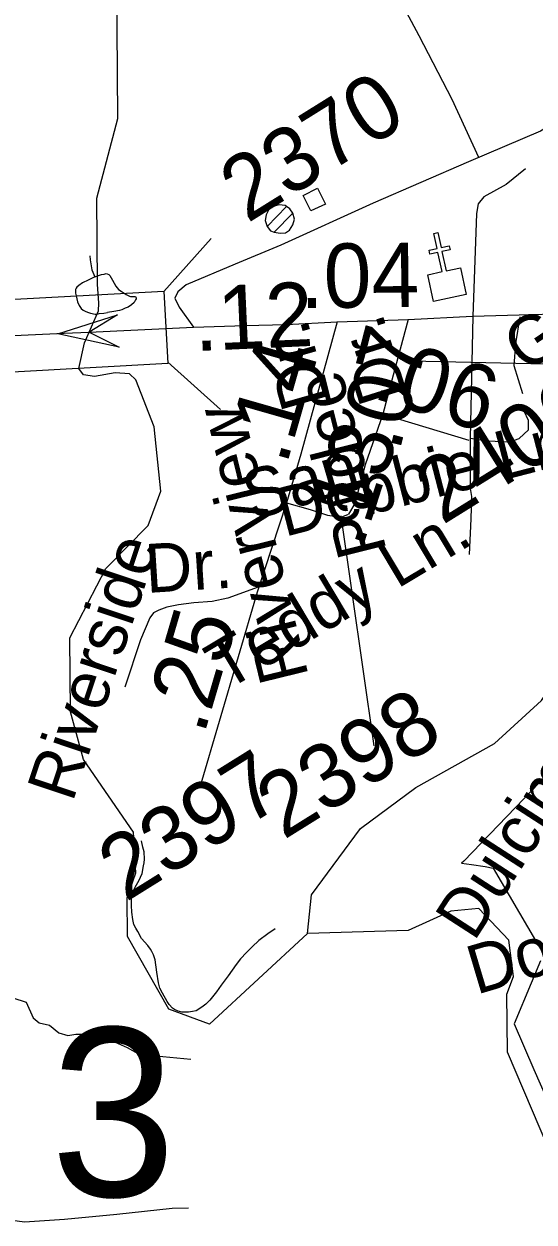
# Model space of a CAD drawing. Extents: x 2001466 to 31450019, y -30647475 to 847247.
# Drawn here: x 2191802 to 2193786, y 751241 to 755901 of the extents above; entities that cross this region are included whole.
import ezdxf

# ---------------------------------------------------------------- set-up
doc = ezdxf.new("R2010")
doc.units = 0
for name, color, linetype in [('Exist Boundary Political City Limit New', 7, 'Continuous'), ('Exist Cultural Church CELL', 7, 'Continuous'), ('Exist Hydrographic Creek Single Shore', 7, 'Continuous'), ('Exist Hydrographic Misc Water Feature', 7, 'Continuous'), ('Exist Road Non-System Type 51', 7, 'Continuous'), ('Exist Road Non-System Type 51 Label', 7, 'Continuous'), ('Exist Road Primary NC Attributed', 7, 'Continuous'), ('Exist Road Primary NC Service Mileage Hundredths English Label', 7, 'Continuous'), ('Exist Road Secondary Mileage Hundredths English Label', 7, 'Continuous'), ('Exist Road Secondary Structure Standard Bridge Attributed CELL', 7, 'Continuous'), ('Exist Road Secondary Structure Standard Bridge CELL', 7, 'Continuous'), ('Exist Road Secondary Structure Standard Bridge Number Label', 7, 'Continuous'), ('Exist Road Secondary Type 51 Attributed', 7, 'Continuous'), ('Exist Road Secondary Type 51 Label', 7, 'Continuous'), ('Exist Road Secondary Type 51 Number Label', 7, 'Continuous'), ('Map Preparation Boundary City Limit Buffer Line', 7, 'Continuous')]:
    doc.layers.add(name, color=color, linetype=linetype)

msp = doc.modelspace()

# ---------------------------------------------------------------- linework, layer by layer
at = {"layer": 'Exist Boundary Political City Limit New'}
for points in [[(2193835.8, 752981.8), (2193780.8, 752923.6), (2193512.8, 752644.9), (2193504.2, 752636.1), (2193543.2, 752631.8), (2193595.5, 752623.1), (2193627.2, 752617.8), (2193791.2, 752336.1)], [(2193811, 752256.5), (2193775, 752170.3), (2193708.8, 752011.2), (2193785.8, 751833.8), (2193839.2, 751710.3)]]:
    msp.add_lwpolyline(points, dxfattribs=at)
at = {"layer": 'Exist Cultural Church CELL'}
msp.add_lwpolyline([(2193372.5, 754925.7), (2193428.2, 754937.6), (2193412.3, 755012.1), (2193381, 755005.4), (2193377.7, 755021.1), (2193409, 755027.7), (2193396.5, 755086.5), (2193412.2, 755089.9), (2193424.7, 755031), (2193456, 755037.7), (2193459.3, 755022.1), (2193428, 755015.4), (2193443.9, 754940.9), (2193500.3, 754952.8), (2193522.4, 754848.7), (2193394.7, 754821.5)], close=True, dxfattribs=at)
at = {"layer": 'Exist Hydrographic Creek Single Shore'}
for points in [[(2192055.6, 754701.5), (2192091.6, 754785.1), (2192093.8, 754815.2), (2192088, 754889.1), (2192085.9, 755223.8), (2192166.9, 755533.8), (2192163, 756065.3), (2192188, 756133.7), (2192178, 756373.3), (2192109.9, 756499.4), (2191877.5, 756860.6), (2191826.2, 756918.6), (2191774.2, 756964.8), (2191729.5, 757001.5)], [(2192904.9, 752362.9), (2192523.9, 752009.9), (2192365.8, 752069), (2192204.9, 752351.1), (2192203.8, 752502), (2192236.8, 752599.7), (2192228, 752757.4), (2192033.8, 753040.2), (2191983, 753224.9), (2191980.9, 753513.6), (2192121, 753783), (2192285.8, 753950.2), (2192334.9, 754083.7), (2192308, 754333.6), (2192237.4, 754516.9), (2192212.5, 754539.7), (2192157.5, 754544.1), (2192076.2, 754529.4), (2192033.7, 754536), (2192015.3, 754560.2), (2192038.1, 754660.5), (2192055.6, 754701.5)], [(2193961.9, 751278.4), (2193936.9, 751305.2), (2193682.9, 751900.9), (2193680.8, 752127.2), (2193705.8, 752195.6), (2193688, 752337.1), (2193570.9, 752460.8), (2193462.8, 752449.9), (2193297, 752374.6), (2192904.9, 752362.9)]]:
    msp.add_lwpolyline(points, dxfattribs=at)
at = {"layer": 'Exist Hydrographic Misc Water Feature'}
for p, q in [((2192823.7, 755191), (2192748.2, 755112.8)), ((2192774.9, 755090.9), (2192848.1, 755165.4))]:
    msp.add_line(p, q, dxfattribs=at)
for points in [[(2192975.6, 755200.1), (2192917.8, 755173.9), (2192887.9, 755233.6), (2192943.4, 755261.7), (2192975.6, 755200.1)], [(2192823.7, 755191), (2192818.2, 755195.1), (2192794.2, 755197.1), (2192769.8, 755190.6), (2192754.2, 755178.8), (2192743.9, 755158.4), (2192740.4, 755136.6), (2192748.2, 755112.8)], [(2192848.1, 755165.4), (2192836.2, 755181.4), (2192823.7, 755191)], [(2192774.9, 755090.9), (2192798.9, 755086.9), (2192818.8, 755089.1), (2192834.4, 755099.3), (2192848.5, 755119.5), (2192854.3, 755141.4), (2192848.1, 755165.4)], [(2192904.9, 752362.9), (2192920.9, 752513.6), (2193111, 752772.1), (2193325.9, 752931.6), (2193632.8, 753102.5), (2193814.9, 753269.3), (2194054, 753628.5), (2194152.8, 753862.7), (2194184.8, 754012.9), (2194258.9, 754113.1), (2194763.9, 754575.1), (2194796.9, 754649.9), (2195012, 754894.8), (2195193.4, 755178.8)], [(2192748.2, 755112.8), (2192761, 755096.6), (2192774.9, 755090.9)], [(2192058.9, 754999.1), (2192059.7, 754983.9), (2192063.8, 754959.8), (2192066.2, 754944), (2192077.9, 754917.9)], [(2192077.9, 754917.9), (2192052.3, 754903.9), (2192030.1, 754893.9), (2192016.2, 754883.8), (2192008.4, 754877.7), (2192004.7, 754873.4), (2192002.5, 754867.7), (2192002.7, 754863.6), (2192002.7, 754853.4), (2192004.9, 754843.8), (2192010.7, 754819.7), (2192017.2, 754805.8), (2192025, 754793.6), (2192033, 754788), (2192043.1, 754782), (2192052.9, 754778.1), (2192060.7, 754776.1), (2192078.7, 754772.2), (2192086.9, 754772.2), (2192094.9, 754774.2), (2192113, 754776.3), (2192126.9, 754778.6)], [(2192077.9, 754917.9), (2192104, 754926.1), (2192114.2, 754928.3), (2192122, 754930.3), (2192126.1, 754928.5), (2192131.6, 754926.4), (2192136.2, 754922.5), (2192146.4, 754904.7), (2192160.1, 754880.7), (2192164.3, 754874.8), (2192170.4, 754868.6), (2192180.2, 754861.1), (2192200.3, 754849.1), (2192212.4, 754842.8), (2192216.5, 754841), (2192222.5, 754840.9), (2192232.5, 754841), (2192236.4, 754841.2), (2192238.9, 754835.2), (2192238.7, 754831.2), (2192236.6, 754827.4), (2192230.7, 754816.9), (2192220.4, 754809.1), (2192206.9, 754799), (2192195.2, 754795.1), (2192182.7, 754788.9), (2192173.1, 754786.7), (2192151.1, 754782.7), (2192126.9, 754778.6)], [(2192779.4, 752381.7), (2192751.3, 752361.6), (2192715.6, 752335.3), (2192689.4, 752311.3), (2192667.9, 752289), (2192643.9, 752265), (2192627.9, 752242.7), (2192596.7, 752198.7), (2192568.6, 752162.4), (2192551, 752136.3), (2192525.3, 752104), (2192509.6, 752088.2), (2192493.4, 752076), (2192471.6, 752061.9), (2192457.5, 752059.5), (2192441.5, 752057.5), (2192427.9, 752057.5), (2192415.6, 752057.4), (2192401.7, 752061.5), (2192388, 752067.2), (2192379.6, 752073), (2192367.5, 752087), (2192359.7, 752099.1), (2192341, 752130.7), (2192330.8, 752150.9), (2192325.2, 752170.8), (2192318.7, 752212.8), (2192312.1, 752260.4), (2192306.1, 752280.4), (2192300, 752292.6), (2192294, 752302.5), (2192284, 752316.6), (2192259.8, 752344.1), (2192245.5, 752370.3), (2192237.5, 752384), (2192229.7, 752397.8), (2192225.4, 752417.9), (2192221.1, 752445.7), (2192220.6, 752472.1), (2192220.8, 752496.1), (2192224.1, 752515.9), (2192228.6, 752529.8), (2192234.4, 752543.9), (2192250.2, 752570), (2192255.9, 752582.1), (2192261.7, 752596.2), (2192267.6, 752626.1), (2192269.6, 752638.4), (2192271.5, 752652.3), (2192269.4, 752680.2), (2192265.1, 752698.3), (2192259.2, 752723.9)]]:
    msp.add_lwpolyline(points, dxfattribs=at)
at = {"layer": 'Exist Road Non-System Type 51'}
msp.add_line((2193548.6, 754763.4), (2193537.7, 754289.6), dxfattribs=at)
for points in [[(2193572, 755381.6), (2193467.4, 755607.8), (2193338.9, 755855.1), (2193289.5, 755947.5), (2193243.3, 755993.6), (2193184, 756020), (2193118.1, 756039.8), (2193045.6, 756039.8), (2192986.3, 756039.8), (2192847.8, 755954.1)], [(2193753.5, 755337.3), (2193677.8, 755275.9), (2193591.2, 755228.5), (2193569.1, 755201.7), (2193562.8, 755163.9), (2193548.6, 754763.4)], [(2193730.5, 754761.9), (2193714.6, 754658.2), (2193708, 754572.4), (2193741, 754463.6)], [(2193537.7, 754289.6), (2193605.8, 754279), (2193691.5, 754275.7), (2193727.8, 754288.8), (2193764, 754321.8), (2193764, 754358.1), (2193747.6, 754394.4)], [(2193537.7, 754289.6), (2193537.6, 754093.6), (2193543, 754063.5), (2193539.9, 753975.6), (2193533.3, 753837.1)], [(2192724, 753714.4), (2192641.4, 753684.1), (2192595.1, 753667), (2192534.8, 753654.3), (2192462.7, 753649.7), (2192402.6, 753641), (2192358.4, 753631.9), (2192326.2, 753620.5), (2192306, 753611), (2192291.6, 753591.3), (2192255.8, 753506), (2192194, 753321.3)], [(2191695.6, 752111.4), (2191759.3, 752113.5), (2191810.2, 752096.6), (2191837.8, 752035.5), (2191860.7, 752015.4), (2191901, 752007), (2191938.4, 751977.3), (2191973.2, 751966.6), (2192003.5, 751971.9), (2192049.9, 751971.1), (2192089.9, 751962.4), (2192157.4, 751939.8), (2192203.6, 751920), (2192244.8, 751896.5), (2192315.6, 751887.1), (2192450.7, 751873.9)], [(2192442.5, 751295.2), (2192378.2, 751293.5), (2192164, 751270.4), (2191959.7, 751250.7), (2191804.8, 751240.8), (2191630.1, 751263.8)]]:
    msp.add_lwpolyline(points, dxfattribs=at)
at = {"layer": 'Exist Road Primary NC Attributed'}
for points in [[(2193296.5, 754751.1), (2193546.6, 754764.7), (2194090.2, 754780.5), (2194418.8, 754799.3), (2195084.8, 754822.3), (2195362.1, 754830.7), (2195577.1, 754829.7), (2195823, 754820.2), (2196029.2, 754805.6), (2196336.3, 754766.8), (2196555, 754737.5), (2196839.1, 754689.4), (2197093.3, 754632.8), (2197487.3, 754533.3)], [(2192461.5, 754721.8), (2192662.9, 754728.1), (2192822, 754732.3), (2193019.8, 754741.7)], [(2193019.8, 754741.7), (2193296.5, 754751.1)], [(2191365.4, 754655.8), (2191567.9, 754674.7), (2191762.5, 754689.4), (2191958.9, 754698.6), (2192055.6, 754701.5)], [(2192055.6, 754701.5), (2192461.5, 754721.8)]]:
    msp.add_lwpolyline(points, dxfattribs=at)
at = {"layer": 'Exist Road Secondary Structure Standard Bridge Attributed CELL'}
msp.add_lwpolyline([(2192172.1, 754643.8), (2191933.9, 754695.8), (2192166.2, 754769.9), (2192055.6, 754701.5)], close=True, dxfattribs=at)
at = {"layer": 'Exist Road Secondary Structure Standard Bridge CELL'}
for p, q in [((2192346.3, 754860.6), (2192530.5, 755066)), ((2192361.2, 754585), (2192566.7, 754400.7))]:
    msp.add_line(p, q, dxfattribs=at)
msp.add_lwpolyline([(2191742.6, 754829.1), (2192346.2, 754861.9), (2192361.5, 754579.9), (2191758, 754547.1)], close=True, dxfattribs=at)
at = {"layer": 'Exist Road Secondary Type 51 Attributed'}
for points in [[(2194040.2, 756010.3), (2193914.2, 755643.8), (2193881.7, 755547.5), (2193847.2, 755506.6), (2193810.6, 755484.6), (2193531.7, 755364.2), (2193160.2, 755204), (2192800.8, 755040.7), (2192624, 754966.3), (2192432.5, 754885.7), (2192401.1, 754859.5), (2192389.6, 754834.4), (2192405.3, 754799.8), (2192461.5, 754721.8)], [(2193019.8, 754741.7), (2192879.3, 754227.6), (2192823.8, 754038)], [(2193296.5, 754751.1), (2193238.2, 754535.4), (2193198.4, 754383.6)], [(2193198.4, 754383.6), (2193128.8, 754185.7), (2193089.1, 754035.9), (2193064, 753994.1)], [(2193198.4, 754383.6), (2193532.7, 754282)], [(2192823.8, 754038), (2192708.7, 753690.4), (2192487.4, 752936.5)], [(2192823.8, 754038), (2192915.4, 754011.9), (2192983.4, 753989.9), (2193035.7, 753982.5), (2193064, 753994.1)]]:
    msp.add_lwpolyline(points, dxfattribs=at)
at = {"layer": 'Exist Road Secondary Type 51 Number Label'}
for p, q in [((2193306.3, 754590.3), (2194403.3, 754565.6)), ((2193034.5, 753987.4), (2193163, 753093))]:
    msp.add_line(p, q, dxfattribs=at)
at = {"layer": 'Map Preparation Boundary City Limit Buffer Line'}
for points in [[(2193835.8, 752981.8), (2193780.8, 752923.6), (2193512.8, 752644.9), (2193504.2, 752636.1), (2193543.2, 752631.8), (2193595.5, 752623.1), (2193627.2, 752617.8), (2193791.2, 752336.1)], [(2193811, 752256.5), (2193775, 752170.3), (2193708.8, 752011.2), (2193785.8, 751833.8), (2193839.2, 751710.3)]]:
    msp.add_lwpolyline(points, dxfattribs=at)

# ---------------------------------------------------------------- texts
at = {"layer": 'Exist Road Non-System Type 51 Label'}
for s, rotation, p in [('Riverside', 71.5049, (2191991.1, 752869.9)), ('Dr.', 3.589, (2192279, 753687.5)), ('Dulcimer Ln.', 57.1215, (2193552.4, 752328.2)), ('Dobro ', 16.6304, (2193561.4, 752124.2))]:
    msp.add_text(s, height=190, rotation=rotation, dxfattribs=at).set_placement(p)
at = {"layer": 'Exist Road Primary NC Service Mileage Hundredths English Label'}
for s, rotation, p in [('.04', 0.629, (2192876.1, 754795.3)), ('.12', 2.552, (2192467.3, 754628.3))]:
    msp.add_text(s, height=250, rotation=rotation, dxfattribs=at).set_placement(p)
at = {"layer": 'Exist Road Secondary Mileage Hundredths English Label'}
for s, rotation, p in [('.07', 75.5472, (2193261.6, 754232.8)), ('.14', 74.0325, (2192823.2, 754181)), ('.06', 342.6149, (2193151.2, 754448.4)), ('.13', 72.1932, (2193117.8, 753857.1)), ('.25', 73.6573, (2192502.3, 753132.2))]:
    msp.add_text(s, height=250, rotation=rotation, dxfattribs=at).set_placement(p)
at = {"layer": 'Exist Road Secondary Structure Standard Bridge Number Label'}
msp.add_text('3', height=656.2, dxfattribs=at).set_placement((2191905.4, 751340.3))
at = {"layer": 'Exist Road Secondary Type 51 Label'}
for s, rotation, p in [('Gannon', 34.3777, (2193753.9, 754540)), ('Dr.', 105.9505, (2192994.3, 754434.5)), ('Dr.', 107.4652, (2193295.1, 754459.7)), ('Padee', 104.1112, (2193213.7, 753852.1)), ('Riverview', 103.7866, (2192910.4, 753363.7)), ('Debbie Ln.', 14.5329, (2192815.2, 753905.2)), ('San', 16.2053, (2192687.1, 753969.5)), ('Teddy Ln.', 30.8426, (2192586.4, 753303.8))]:
    msp.add_text(s, height=190, rotation=rotation, dxfattribs=at).set_placement(p)
at = {"layer": 'Exist Road Secondary Type 51 Number Label'}
for s, p in [('2370', (2192670.5, 755124)), ('2400', (2193429.2, 753950.2)), ('2398', (2192811.8, 752725.6)), ('2397', (2192197.2, 752483.2))]:
    msp.add_text(s, height=250, rotation=31.918, dxfattribs=at).set_placement(p)

doc.saveas('drawing.dxf')
